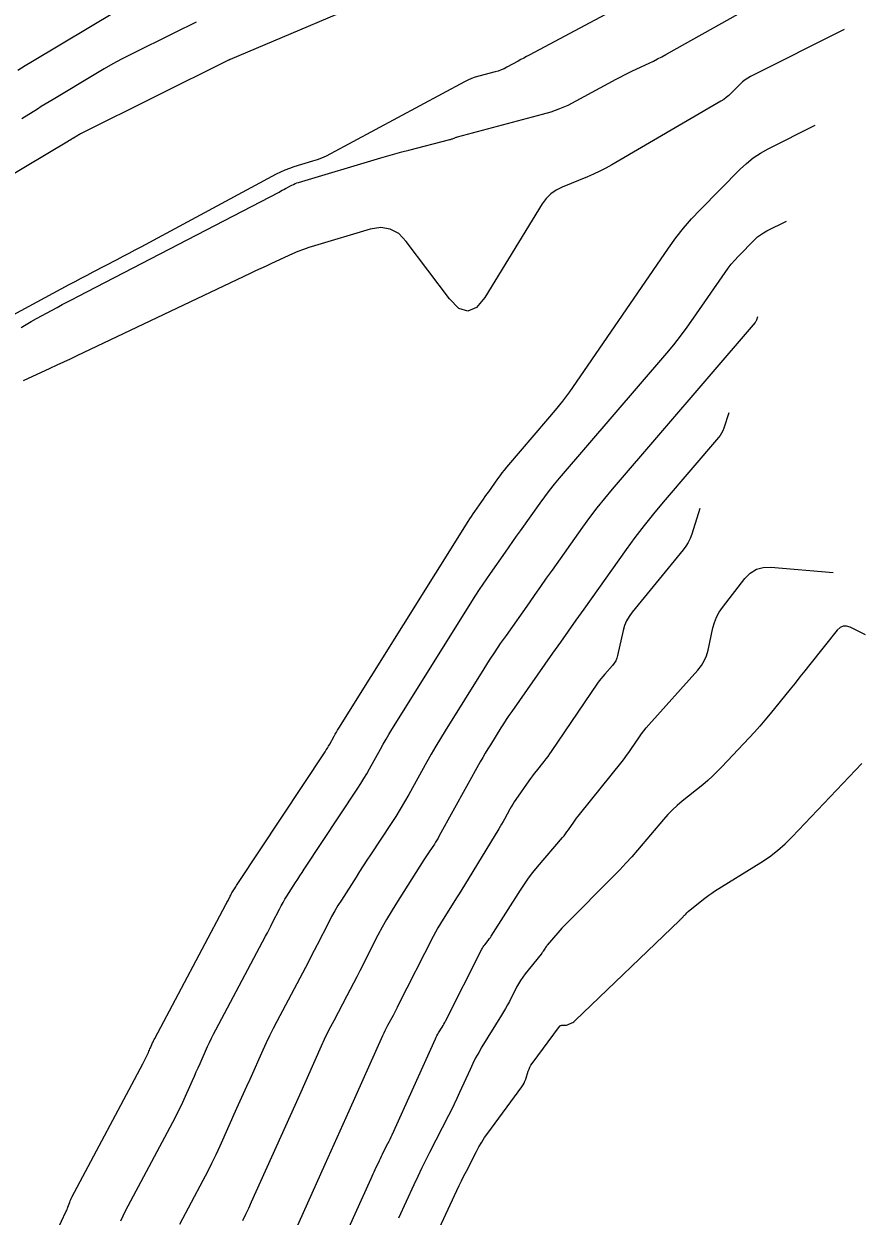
# Model space of a CAD drawing. Extents: x 658976 to 668721, y 639543 to 647196.
# Drawn here: x 661655.5 to 661719.2, y 642628.4 to 642719.1 of the extents above; entities that cross this region are included whole.
import ezdxf

# ---------------------------------------------------------------- set-up
doc = ezdxf.new("R2010")
doc.units = 0
doc.layers.add('Ex_Major Contours', color=7, linetype='Continuous')
doc.layers.add('Ex_Minor Contours', color=7, linetype='Continuous')

msp = doc.modelspace()

# ---------------------------------------------------------------- linework, layer by layer
at = {"layer": 'Ex_Major Contours'}
for points in [[(661651.765, 642613.846), (661658.726, 642628.752), (661658.768, 642628.843), (661658.806, 642628.934), (661658.843, 642629.027), (661658.878, 642629.121), (661659.011, 642629.497), (661659.046, 642629.59), (661659.084, 642629.682), (661659.126, 642629.773), (661659.171, 642629.861), (661664.574, 642639.998), (661664.628, 642640.101), (661664.681, 642640.206), (661664.731, 642640.311), (661664.78, 642640.417), (661664.987, 642640.878), (661665.027, 642640.967), (661665.067, 642641.057), (661665.107, 642641.146), (661665.146, 642641.235), (661665.306, 642641.592), (661665.346, 642641.68), (661665.389, 642641.768), (661665.432, 642641.856), (661665.477, 642641.942), (661670.879, 642652.118), (661670.921, 642652.197), (661670.962, 642652.277), (661671.004, 642652.357), (661671.045, 642652.437), (661671.208, 642652.759), (661671.25, 642652.839), (661671.293, 642652.917), (661671.339, 642652.995), (661671.386, 642653.072), (661671.593, 642653.396), (661671.644, 642653.475), (661671.695, 642653.554), (661671.747, 642653.633), (661671.799, 642653.712), (661678.417, 642663.724), (661678.511, 642663.869), (661678.602, 642664.016), (661678.69, 642664.164), (661678.775, 642664.315), (661679.109, 642664.919), (661679.194, 642665.07), (661679.281, 642665.219), (661679.369, 642665.367), (661679.46, 642665.514), (661689.289, 642681.237), (661689.412, 642681.431), (661689.538, 642681.623), (661689.666, 642681.814), (661689.797, 642682.003), (661690.325, 642682.754), (661690.457, 642682.942), (661690.59, 642683.13), (661690.722, 642683.317), (661690.855, 642683.505), (661691.552, 642684.486), (661691.715, 642684.71), (661691.883, 642684.93), (661692.056, 642685.147), (661692.234, 642685.359), (661695.361, 642689.006), (661695.933, 642689.691), (661696.485, 642690.391), (661697.019, 642691.106), (661697.534, 642691.835), (661704.528, 642702.029), (661705.078, 642702.794), (661705.66, 642703.533), (661706.275, 642704.244), (661706.923, 642704.929), (661709.966, 642708.01), (661710.451, 642708.462), (661710.967, 642708.872), (661711.516, 642709.237), (661712.096, 642709.559), (661715.671, 642711.361)], [(661677.909, 642622.438), (661681.922, 642631.303), (661681.999, 642631.472), (661682.076, 642631.641), (661682.153, 642631.809), (661682.231, 642631.977), (661682.546, 642632.654), (661682.623, 642632.819), (661682.703, 642632.984), (661682.784, 642633.148), (661682.866, 642633.311), (661683.2, 642633.962), (661683.282, 642634.125), (661683.363, 642634.29), (661683.441, 642634.455), (661683.517, 642634.621), (661686.803, 642641.911), (661686.858, 642642.028), (661686.916, 642642.143), (661686.979, 642642.256), (661687.045, 642642.366), (661687.317, 642642.806), (661687.384, 642642.916), (661687.448, 642643.028), (661687.51, 642643.141), (661687.569, 642643.256), (661690.33, 642648.721), (661690.378, 642648.811), (661690.431, 642648.897), (661690.488, 642648.981), (661690.549, 642649.061), (661690.804, 642649.378), (661690.867, 642649.458), (661690.927, 642649.539), (661690.985, 642649.623), (661691.041, 642649.708), (661693.27, 642653.221), (661693.571, 642653.678), (661693.888, 642654.125), (661694.221, 642654.559), (661694.569, 642654.983), (661696.467, 642657.212), (661696.583, 642657.352), (661696.696, 642657.495), (661696.805, 642657.64), (661696.911, 642657.789), (661697.326, 642658.387), (661697.431, 642658.536), (661697.539, 642658.682), (661697.649, 642658.827), (661697.762, 642658.97), (661700.988, 642662.994), (661701.165, 642663.22), (661701.338, 642663.448), (661701.506, 642663.681), (661701.67, 642663.916), (661702.315, 642664.865), (661702.48, 642665.1), (661702.653, 642665.328), (661702.833, 642665.551), (661703.021, 642665.767), (661706.757, 642669.945), (661707.023, 642670.283), (661707.24, 642670.645), (661707.408, 642671.033), (661707.526, 642671.446), (661707.902, 642673.149), (661708.017, 642673.564), (661708.176, 642673.959), (661708.378, 642674.335), (661708.623, 642674.689), (661710.335, 642676.903), (661710.739, 642677.32), (661711.202, 642677.603), (661711.723, 642677.752), (661712.303, 642677.767), (661717.032, 642677.362)]]:
    msp.add_lwpolyline(points, dxfattribs=at)
at = {"layer": 'Ex_Minor Contours'}
for points in [[(661645.452, 642702.151), (661658.924, 642710.178), (661658.955, 642710.197), (661658.986, 642710.216), (661659.016, 642710.235), (661659.047, 642710.254), (661659.169, 642710.331), (661659.2, 642710.351), (661659.231, 642710.37), (661659.261, 642710.389), (661659.292, 642710.407), (661659.63, 642710.611), (661659.697, 642710.65), (661659.765, 642710.688), (661659.834, 642710.725), (661659.903, 642710.76), (661671.104, 642716.328), (661671.123, 642716.338), (661671.143, 642716.347), (661671.182, 642716.365), (661671.201, 642716.374), (661671.221, 642716.382), (661683.916, 642721.776)], [(661703.537, 642721.841), (661693.942, 642716.698), (661693.728, 642716.583), (661693.515, 642716.467), (661693.302, 642716.352), (661693.089, 642716.235), (661692.24, 642715.768), (661692.024, 642715.659), (661691.804, 642715.563), (661691.577, 642715.481), (661691.346, 642715.412), (661690.106, 642715.088), (661689.825, 642715.006), (661689.55, 642714.907), (661689.281, 642714.792), (661689.018, 642714.661), (661678.82, 642709.18), (661678.493, 642709.014), (661678.158, 642708.866), (661677.816, 642708.735), (661677.467, 642708.621), (661676.056, 642708.199), (661675.707, 642708.085), (661675.365, 642707.954), (661675.031, 642707.805), (661674.703, 642707.639), (661664.42, 642702.096), (661663.966, 642701.853), (661663.512, 642701.611), (661663.057, 642701.372), (661662.601, 642701.134), (661660.775, 642700.186), (661660.319, 642699.948), (661659.863, 642699.708), (661659.409, 642699.467), (661658.956, 642699.223), (661648.255, 642693.453)], [(661655.067, 642715.556), (661655.629, 642715.901), (661656.194, 642716.243), (661664.737, 642721.383)], [(661655.31, 642695.988), (661655.693, 642696.22), (661656.081, 642696.444), (661656.474, 642696.66), (661658.052, 642697.511), (661658.447, 642697.723), (661658.843, 642697.934), (661659.239, 642698.143), (661659.637, 642698.35), (661674.918, 642706.284), (661675.041, 642706.348), (661675.164, 642706.413), (661675.287, 642706.478), (661675.409, 642706.543), (661675.897, 642706.807), (661676.021, 642706.869), (661676.147, 642706.925), (661676.276, 642706.975), (661676.408, 642707.018), (661682.662, 642708.888), (661683.191, 642709.043), (661683.723, 642709.193), (661684.255, 642709.338), (661684.789, 642709.478), (661687.898, 642710.274), (661687.948, 642710.288), (661687.997, 642710.302), (661688.046, 642710.319), (661688.094, 642710.336), (661688.286, 642710.409), (661688.334, 642710.426), (661688.383, 642710.443), (661688.432, 642710.458), (661688.481, 642710.471), (661694.953, 642712.192), (661695.615, 642712.389), (661696.262, 642712.625), (661696.893, 642712.898), (661697.51, 642713.21), (661700.546, 642714.862), (661700.855, 642715.027), (661701.166, 642715.188), (661701.479, 642715.343), (661701.795, 642715.495), (661703.064, 642716.09), (661703.38, 642716.242), (661703.692, 642716.399), (661704.003, 642716.562), (661704.31, 642716.73), (661709.833, 642719.819)], [(661668.622, 642719.185), (661668.072, 642718.924), (661667.524, 642718.659), (661666.978, 642718.39), (661663.617, 642716.72), (661662.951, 642716.38), (661662.291, 642716.027), (661661.639, 642715.661), (661660.994, 642715.282), (661657.743, 642713.325), (661657.445, 642713.145), (661657.149, 642712.963), (661656.853, 642712.779), (661656.559, 642712.594), (661655.383, 642711.848)], [(661717.862, 642718.645), (661710.761, 642715.066), (661710.546, 642714.947), (661710.344, 642714.812), (661710.153, 642714.661), (661709.974, 642714.494), (661709.281, 642713.793), (661709.103, 642713.624), (661708.915, 642713.467), (661708.717, 642713.324), (661708.51, 642713.193), (661700.213, 642708.348), (661699.761, 642708.095), (661699.301, 642707.858), (661698.832, 642707.638), (661698.356, 642707.435), (661696.433, 642706.656), (661695.979, 642706.43), (661695.576, 642706.143), (661695.227, 642705.794), (661694.929, 642705.382), (661690.57, 642698.276), (661689.928, 642697.497), (661689.263, 642697.217), (661688.576, 642697.436), (661687.866, 642698.153), (661684.595, 642702.535), (661684.027, 642703.123), (661683.379, 642703.471), (661682.651, 642703.58), (661681.844, 642703.45), (661677.61, 642702.197), (661677.188, 642702.064), (661676.771, 642701.916), (661676.359, 642701.754), (661675.953, 642701.577), (661674.339, 642700.841), (661673.936, 642700.656), (661673.534, 642700.469), (661673.132, 642700.281), (661672.732, 642700.092), (661659.553, 642693.83), (661659.044, 642693.589), (661658.534, 642693.35), (661658.024, 642693.113), (661657.512, 642692.878), (661655.463, 642691.942)], [(661662.896, 642628.077), (661663.072, 642628.457), (661663.263, 642628.83), (661666.856, 642635.572), (661667.051, 642635.945), (661667.239, 642636.322), (661667.421, 642636.701), (661667.597, 642637.084), (661668.343, 642638.746), (661668.487, 642639.068), (661668.631, 642639.389), (661668.775, 642639.71), (661668.919, 642640.031), (661669.493, 642641.317), (661669.639, 642641.637), (661669.791, 642641.955), (661669.948, 642642.27), (661670.11, 642642.582), (661673.899, 642649.72), (661674.034, 642649.974), (661674.167, 642650.229), (661674.299, 642650.485), (661674.43, 642650.741), (661674.951, 642651.768), (661675.084, 642652.022), (661675.224, 642652.274), (661675.369, 642652.521), (661675.521, 642652.766), (661676.182, 642653.801), (661676.344, 642654.054), (661676.508, 642654.306), (661676.672, 642654.558), (661676.837, 642654.809), (661680.905, 642660.963), (661681.139, 642661.324), (661681.365, 642661.689), (661681.584, 642662.059), (661681.796, 642662.433), (661682.629, 642663.938), (661682.839, 642664.313), (661683.055, 642664.685), (661683.275, 642665.054), (661683.501, 642665.42), (661689.89, 642675.641), (661690.155, 642676.058), (661690.426, 642676.472), (661690.702, 642676.883), (661690.984, 642677.29), (661692.122, 642678.909), (661692.407, 642679.314), (661692.692, 642679.718), (661692.978, 642680.123), (661693.264, 642680.526), (661694.766, 642682.641), (661695.117, 642683.124), (661695.479, 642683.598), (661695.851, 642684.064), (661696.235, 642684.522), (661704.387, 642694.03), (661704.923, 642694.673), (661705.442, 642695.329), (661705.943, 642696), (661706.426, 642696.684), (661708.823, 642700.178), (661709.053, 642700.497), (661709.296, 642700.806), (661709.553, 642701.103), (661709.824, 642701.39), (661711.095, 642702.677), (661711.298, 642702.866), (661711.514, 642703.037), (661711.743, 642703.19), (661711.985, 642703.325), (661713.479, 642704.077)], [(661711.288, 642696.794), (661711.205, 642696.533), (661711.189, 642696.49), (661711.169, 642696.45), (661711.145, 642696.412), (661711.118, 642696.377), (661700.235, 642683.684), (661699.647, 642682.982), (661699.074, 642682.266), (661698.519, 642681.537), (661697.979, 642680.796), (661695.673, 642677.548), (661695.234, 642676.928), (661694.795, 642676.307), (661694.357, 642675.686), (661693.919, 642675.064), (661692.171, 642672.577), (661691.738, 642671.952), (661691.314, 642671.322), (661690.898, 642670.686), (661690.491, 642670.044), (661687.542, 642665.327), (661687.182, 642664.742), (661686.829, 642664.152), (661686.485, 642663.557), (661686.148, 642662.958), (661684.773, 642660.473), (661684.457, 642659.914), (661684.129, 642659.362), (661683.791, 642658.816), (661683.442, 642658.276), (661681.876, 642655.907), (661681.597, 642655.483), (661681.32, 642655.059), (661681.045, 642654.633), (661680.771, 642654.206), (661679.656, 642652.46), (661679.4, 642652.048), (661679.154, 642651.63), (661678.919, 642651.206), (661678.694, 642650.776), (661677.815, 642649.045), (661677.594, 642648.613), (661677.372, 642648.181), (661677.147, 642647.751), (661676.92, 642647.322), (661674.744, 642643.221), (661674.464, 642642.683), (661674.193, 642642.141), (661673.932, 642641.594), (661673.68, 642641.043), (661672.691, 642638.828), (661672.443, 642638.274), (661672.195, 642637.721), (661671.947, 642637.168), (661671.699, 642636.614), (661670.414, 642633.75), (661670.112, 642633.091), (661669.798, 642632.438), (661669.473, 642631.789), (661669.138, 642631.146), (661667.354, 642627.8)], [(661709.096, 642689.51), (661708.719, 642688.324), (661708.647, 642688.131), (661708.557, 642687.949), (661708.449, 642687.776), (661708.323, 642687.614), (661704.117, 642682.709), (661703.382, 642681.83), (661702.667, 642680.936), (661701.972, 642680.026), (661701.299, 642679.1), (661698.082, 642674.569), (661697.489, 642673.733), (661696.897, 642672.896), (661696.306, 642672.058), (661695.716, 642671.219), (661692.612, 642666.802), (661692.398, 642666.493), (661692.188, 642666.18), (661691.982, 642665.865), (661691.78, 642665.547), (661690.981, 642664.27), (661690.784, 642663.949), (661690.591, 642663.626), (661690.402, 642663.3), (661690.217, 642662.972), (661687.097, 642657.332), (661687.008, 642657.175), (661686.917, 642657.02), (661686.822, 642656.867), (661686.724, 642656.716), (661686.326, 642656.115), (661686.227, 642655.964), (661686.129, 642655.813), (661686.031, 642655.662), (661685.934, 642655.51), (661683.79, 642652.154), (661683.43, 642651.574), (661683.084, 642650.986), (661682.753, 642650.39), (661682.437, 642649.785), (661681.068, 642647.087), (661680.824, 642646.61), (661680.578, 642646.133), (661680.329, 642645.657), (661680.079, 642645.183), (661679.073, 642643.287), (661678.825, 642642.812), (661678.586, 642642.332), (661678.355, 642641.848), (661678.132, 642641.36), (661676.463, 642637.625), (661676.111, 642636.839), (661675.76, 642636.053), (661675.408, 642635.268), (661675.056, 642634.482), (661672.81, 642629.479), (661672.595, 642629.01), (661672.372, 642628.546), (661672.142, 642628.085)], [(661706.905, 642682.227), (661706.282, 642680.269), (661706.164, 642679.951), (661706.018, 642679.647), (661705.843, 642679.36), (661705.64, 642679.087), (661701.751, 642674.342), (661701.52, 642674.025), (661701.33, 642673.687), (661701.182, 642673.329), (661701.075, 642672.95), (661700.656, 642671.051), (661700.596, 642670.841), (661700.511, 642670.645), (661700.401, 642670.461), (661700.267, 642670.29), (661699.678, 642669.631), (661699.533, 642669.464), (661699.394, 642669.293), (661699.262, 642669.117), (661699.134, 642668.937), (661695.611, 642663.758), (661695.477, 642663.565), (661695.339, 642663.375), (661695.198, 642663.187), (661695.053, 642663.003), (661694.464, 642662.268), (661694.319, 642662.084), (661694.176, 642661.897), (661694.037, 642661.707), (661693.902, 642661.515), (661692.919, 642660.1), (661692.798, 642659.921), (661692.682, 642659.739), (661692.572, 642659.554), (661692.466, 642659.366), (661692.053, 642658.609), (661691.948, 642658.42), (661691.841, 642658.233), (661691.733, 642658.046), (661691.621, 642657.862), (661689.021, 642653.594), (661688.821, 642653.268), (661688.62, 642652.943), (661688.416, 642652.62), (661688.211, 642652.297), (661687.388, 642651.008), (661687.187, 642650.684), (661686.993, 642650.354), (661686.808, 642650.021), (661686.631, 642649.682), (661683.987, 642644.474), (661683.887, 642644.278), (661683.786, 642644.083), (661683.685, 642643.888), (661683.582, 642643.694), (661683.17, 642642.918), (661683.069, 642642.723), (661682.971, 642642.526), (661682.876, 642642.328), (661682.785, 642642.129), (661680.235, 642636.421), (661679.78, 642635.403), (661679.324, 642634.385), (661678.868, 642633.368), (661678.412, 642632.35), (661675.112, 642624.998)], [(661719.496, 642672.626), (661718.336, 642673.198), (661718.057, 642673.291), (661717.8, 642673.286), (661717.565, 642673.182), (661717.353, 642672.978), (661715.269, 642670.366), (661714.892, 642669.895), (661714.515, 642669.424), (661714.136, 642668.954), (661713.757, 642668.485), (661712.239, 642666.608), (661711.855, 642666.143), (661711.463, 642665.684), (661711.063, 642665.233), (661710.654, 642664.79), (661708.577, 642662.577), (661708.23, 642662.219), (661707.871, 642661.874), (661707.5, 642661.542), (661707.118, 642661.223), (661705.564, 642659.97), (661705.184, 642659.649), (661704.82, 642659.31), (661704.472, 642658.955), (661704.141, 642658.584), (661702.166, 642656.262), (661701.724, 642655.753), (661701.273, 642655.253), (661700.812, 642654.761), (661700.342, 642654.278), (661696.745, 642650.656), (661696.584, 642650.491), (661696.426, 642650.322), (661696.271, 642650.151), (661696.12, 642649.976), (661695.308, 642649.023), (661695.265, 642648.971), (661695.224, 642648.917), (661695.185, 642648.862), (661695.148, 642648.805), (661695.002, 642648.576), (661694.965, 642648.519), (661694.926, 642648.464), (661694.886, 642648.409), (661694.844, 642648.356), (661693.621, 642646.838), (661693.439, 642646.599), (661693.269, 642646.351), (661693.113, 642646.094), (661692.97, 642645.829), (661692.426, 642644.751), (661692.287, 642644.483), (661692.142, 642644.218), (661691.992, 642643.957), (661691.836, 642643.698), (661690.346, 642641.293), (661690.098, 642640.878), (661689.864, 642640.454), (661689.643, 642640.023), (661689.437, 642639.585), (661688.64, 642637.817), (661688.438, 642637.376), (661688.231, 642636.938), (661688.018, 642636.502), (661687.8, 642636.069), (661686.368, 642633.274), (661686.058, 642632.662), (661685.755, 642632.048), (661685.457, 642631.431), (661685.166, 642630.811), (661683.988, 642628.277)], [(661684.939, 642622.842), (661688.438, 642630.373), (661688.614, 642630.747), (661688.794, 642631.119), (661688.977, 642631.49), (661689.164, 642631.859), (661689.918, 642633.331), (661690.113, 642633.695), (661690.323, 642634.05), (661690.546, 642634.396), (661690.784, 642634.734), (661693.377, 642638.27), (661693.468, 642638.404), (661693.546, 642638.544), (661693.613, 642638.69), (661693.669, 642638.842), (661693.867, 642639.462), (661693.922, 642639.613), (661693.989, 642639.759), (661694.068, 642639.899), (661694.159, 642640.033), (661696.228, 642642.843), (661696.267, 642642.886), (661696.312, 642642.916), (661696.363, 642642.933), (661696.421, 642642.939), (661696.663, 642642.935), (661696.723, 642642.938), (661696.781, 642642.947), (661696.838, 642642.963), (661696.894, 642642.986), (661697.186, 642643.125), (661697.252, 642643.16), (661697.314, 642643.199), (661697.372, 642643.243), (661697.427, 642643.292), (661705.355, 642650.913), (661705.398, 642650.955), (661705.442, 642650.998), (661705.486, 642651.041), (661705.529, 642651.084), (661705.741, 642651.298), (661705.764, 642651.321), (661705.786, 642651.345), (661705.808, 642651.369), (661705.829, 642651.393), (661705.913, 642651.492), (661705.934, 642651.516), (661705.957, 642651.539), (661705.981, 642651.561), (661706.005, 642651.582), (661707.174, 642652.525), (661707.38, 642652.685), (661707.59, 642652.839), (661707.805, 642652.987), (661708.024, 642653.128), (661711.541, 642655.316), (661712.186, 642655.746), (661712.799, 642656.215), (661713.381, 642656.721), (661713.931, 642657.266), (661719.225, 642662.848)]]:
    msp.add_lwpolyline(points, dxfattribs=at)

doc.saveas('drawing.dxf')
